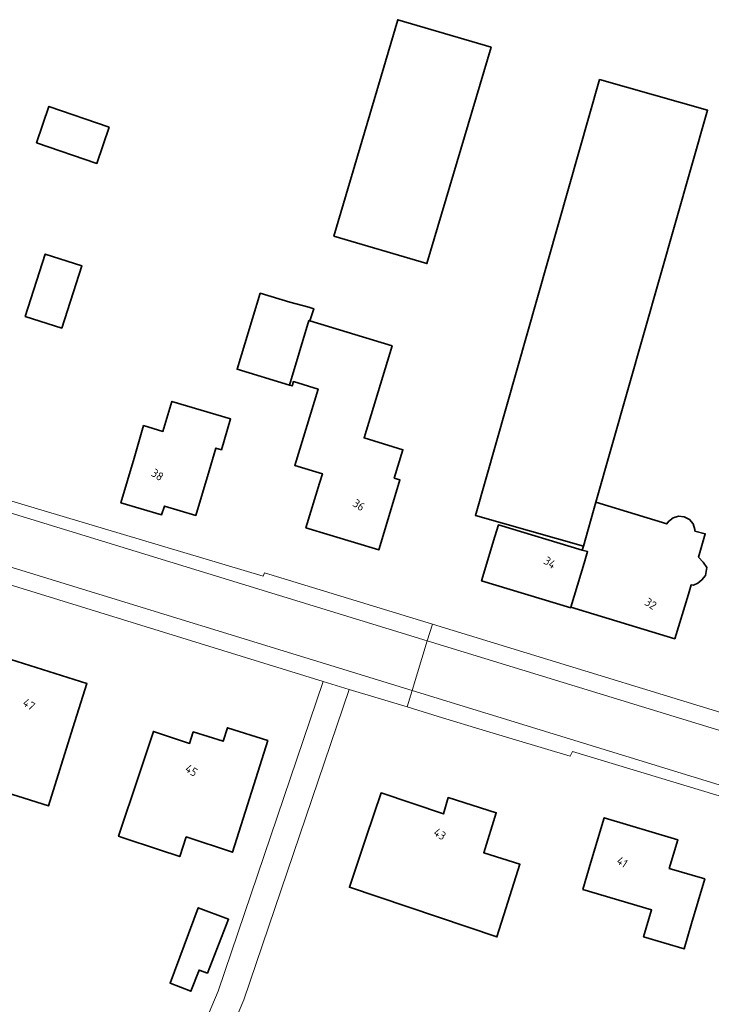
# Model space of a CAD drawing. Extents: x 184422 to 188298, y 343471 to 350189.
# Tile 402 of 513: x 187023 to 187097, y 348885 to 348990. Entities that reach past the tile are written whole.
import ezdxf
from ezdxf.enums import TextEntityAlignment as Align

# ---------------------------------------------------------------- set-up
doc = ezdxf.new("R2010")
doc.units = 0
for name, color, linetype, lineweight in [('B-WA-OG-TERREIN_ERF-GV', 252, 'Continuous', 18), ('B-WA-VH-VERHARDING_ASFALT-GV', 252, 'Continuous', 18), ('B-WA-VH-VERHARDING_TEGEL-GV', 252, 'Continuous', 18), ('B-WE-OG-BEBOUWING-GV', 250, 'Continuous', 35), ('B-WE-OG-BEBOUWING-T18', 10, 'Continuous', 18)]:
    doc.layers.add(name, color=color, linetype=linetype, lineweight=lineweight)
doc.styles.add('NLCS-ISO-M500-T18', font='NLCS-ISO.ttf', dxfattribs={"height": 0.9})

msp = doc.modelspace()

# ---------------------------------------------------------------- linework, layer by layer
at = {"layer": 'B-WA-OG-TERREIN_ERF-GV', "flags": 128}
for points in [[(187073.527, 348987.298), (187066.631, 348964.063), (187056.643, 348967.027), (187063.492, 348990.257)], [(187073.527, 348987.298), (187066.631, 348964.063), (187056.643, 348967.027), (187063.492, 348990.257)], [(187073.527, 348987.298), (187066.631, 348964.063), (187056.643, 348967.027), (187063.492, 348990.257)], [(187094.713, 348928.571), (187093.257, 348923.788), (187082.096, 348927.185), (187082.075, 348927.115), (187072.497, 348929.988), (187073.934, 348934.777), (187074.305, 348936.014), (187083.321, 348933.309), (187083.439, 348933.722), (187071.835, 348937.031), (187085.184, 348983.836), (187096.789, 348980.526), (187084.783, 348938.433), (187092.397, 348936.114), (187092.593, 348936.358), (187093.07, 348936.756), (187093.662, 348936.942), (187094.28, 348936.887), (187094.83, 348936.599), (187095.228, 348936.123), (187095.414, 348935.531), (187095.397, 348935.348), (187096.525, 348935.051), (187095.807, 348932.534), (187096.302, 348931.998), (187096.693, 348931.422), (187096.541, 348930.581), (187096.168, 348930.103), (187095.722, 348929.746), (187095.262, 348929.548), (187095.016, 348929.567)], [(187094.713, 348928.571), (187093.257, 348923.788), (187082.096, 348927.185), (187082.075, 348927.115), (187072.497, 348929.988), (187073.934, 348934.777), (187074.305, 348936.014), (187083.321, 348933.309), (187083.439, 348933.722), (187071.835, 348937.031), (187085.184, 348983.836), (187096.789, 348980.526), (187084.783, 348938.433), (187092.397, 348936.114), (187092.593, 348936.358), (187093.07, 348936.756), (187093.662, 348936.942), (187094.28, 348936.887), (187094.83, 348936.599), (187095.228, 348936.123), (187095.414, 348935.531), (187095.397, 348935.348), (187096.525, 348935.051), (187095.807, 348932.534), (187096.302, 348931.998), (187096.693, 348931.422), (187096.541, 348930.581), (187096.168, 348930.103), (187095.722, 348929.746), (187095.262, 348929.548), (187095.016, 348929.567)], [(187094.713, 348928.571), (187093.257, 348923.788), (187082.096, 348927.185), (187082.075, 348927.115), (187072.497, 348929.988), (187073.934, 348934.777), (187074.305, 348936.014), (187083.321, 348933.309), (187083.439, 348933.722), (187071.835, 348937.031), (187085.184, 348983.836), (187096.789, 348980.526), (187084.783, 348938.433), (187092.397, 348936.114), (187092.593, 348936.358), (187093.07, 348936.756), (187093.662, 348936.942), (187094.28, 348936.887), (187094.83, 348936.599), (187095.228, 348936.123), (187095.414, 348935.531), (187095.397, 348935.348), (187096.525, 348935.051), (187095.807, 348932.534), (187096.302, 348931.998), (187096.693, 348931.422), (187096.541, 348930.581), (187096.168, 348930.103), (187095.722, 348929.746), (187095.262, 348929.548), (187095.016, 348929.567)], [(187025.63, 348965.094), (187029.571, 348963.825), (187027.415, 348957.128), (187023.474, 348958.397)], [(187025.63, 348965.094), (187029.571, 348963.825), (187027.415, 348957.128), (187023.474, 348958.397)], [(187025.63, 348965.094), (187029.571, 348963.825), (187027.415, 348957.128), (187023.474, 348958.397)], [(187054.067, 348957.915), (187062.894, 348955.232), (187059.888, 348945.343), (187064.049, 348944.078), (187063.122, 348941.029), (187063.737, 348940.842), (187062.905, 348938.104), (187061.451, 348933.32), (187053.633, 348935.696), (187055.087, 348940.48), (187055.396, 348941.497), (187052.438, 348942.396), (187054.929, 348950.591), (187052.282, 348951.395), (187052.141, 348950.929), (187051.872, 348951.011), (187046.243, 348952.722), (187048.723, 348960.884), (187051.917, 348959.913), (187053.945, 348959.378), (187054.464, 348959.22)], [(187054.067, 348957.915), (187062.894, 348955.232), (187059.888, 348945.343), (187064.049, 348944.078), (187063.122, 348941.029), (187063.737, 348940.842), (187062.905, 348938.104), (187061.451, 348933.32), (187053.633, 348935.696), (187055.087, 348940.48), (187055.396, 348941.497), (187052.438, 348942.396), (187054.929, 348950.591), (187052.282, 348951.395), (187052.141, 348950.929), (187051.872, 348951.011), (187046.243, 348952.722), (187048.723, 348960.884), (187051.917, 348959.913), (187053.945, 348959.378), (187054.464, 348959.22)], [(187054.067, 348957.915), (187062.894, 348955.232), (187059.888, 348945.343), (187064.049, 348944.078), (187063.122, 348941.029), (187063.737, 348940.842), (187062.905, 348938.104), (187061.451, 348933.32), (187053.633, 348935.696), (187055.087, 348940.48), (187055.396, 348941.497), (187052.438, 348942.396), (187054.929, 348950.591), (187052.282, 348951.395), (187052.141, 348950.929), (187051.872, 348951.011), (187046.243, 348952.722), (187048.723, 348960.884), (187051.917, 348959.913), (187053.945, 348959.378), (187054.464, 348959.22)], [(187038.449, 348938.029), (187038.12, 348937.091), (187033.76, 348938.37), (187035.167, 348943.168), (187036.195, 348946.672), (187038.267, 348946.052), (187039.232, 348949.274), (187045.545, 348947.383), (187044.555, 348944.08), (187043.954, 348944.26), (187043.223, 348941.819), (187041.788, 348937.029)], [(187038.449, 348938.029), (187038.12, 348937.091), (187033.76, 348938.37), (187035.167, 348943.168), (187036.195, 348946.672), (187038.267, 348946.052), (187039.232, 348949.274), (187045.545, 348947.383), (187044.555, 348944.08), (187043.954, 348944.26), (187043.223, 348941.819), (187041.788, 348937.029)], [(187038.449, 348938.029), (187038.12, 348937.091), (187033.76, 348938.37), (187035.167, 348943.168), (187036.195, 348946.672), (187038.267, 348946.052), (187039.232, 348949.274), (187045.545, 348947.383), (187044.555, 348944.08), (187043.954, 348944.26), (187043.223, 348941.819), (187041.788, 348937.029)], [(187013.125, 348913.266), (187018.071, 348911.706), (187019.74, 348916.997), (187021.244, 348921.765), (187030.109, 348918.969), (187028.605, 348914.201), (187025.964, 348905.827), (187016.046, 348908.956), (187015.117, 348906.009), (187011.223, 348907.237)], [(187013.125, 348913.266), (187018.071, 348911.706), (187019.74, 348916.997), (187021.244, 348921.765), (187030.109, 348918.969), (187028.605, 348914.201), (187025.964, 348905.827), (187016.046, 348908.956), (187015.117, 348906.009), (187011.223, 348907.237)], [(187013.125, 348913.266), (187018.071, 348911.706), (187019.74, 348916.997), (187021.244, 348921.765), (187030.109, 348918.969), (187028.605, 348914.201), (187025.964, 348905.827), (187016.046, 348908.956), (187015.117, 348906.009), (187011.223, 348907.237)], [(187040.077, 348900.387), (187037.79, 348901.147), (187033.879, 348902.447), (187033.508, 348902.57), (187035.676, 348909.093), (187037.253, 348913.838), (187041.139, 348912.546), (187041.529, 348913.786), (187044.738, 348912.777), (187045.204, 348914.219), (187049.531, 348912.852), (187048.025, 348908.084), (187045.742, 348900.856), (187040.78, 348902.504)], [(187040.077, 348900.387), (187037.79, 348901.147), (187033.879, 348902.447), (187033.508, 348902.57), (187035.676, 348909.093), (187037.253, 348913.838), (187041.139, 348912.546), (187041.529, 348913.786), (187044.738, 348912.777), (187045.204, 348914.219), (187049.531, 348912.852), (187048.025, 348908.084), (187045.742, 348900.856), (187040.78, 348902.504)], [(187040.077, 348900.387), (187037.79, 348901.147), (187033.879, 348902.447), (187033.508, 348902.57), (187035.676, 348909.093), (187037.253, 348913.838), (187041.139, 348912.546), (187041.529, 348913.786), (187044.738, 348912.777), (187045.204, 348914.219), (187049.531, 348912.852), (187048.025, 348908.084), (187045.742, 348900.856), (187040.78, 348902.504)], [(187074.149, 348891.776), (187058.297, 348897.097), (187060.109, 348902.494), (187061.7, 348907.234), (187068.406, 348904.983), (187068.923, 348906.723), (187074.086, 348905.092), (187072.731, 348900.801), (187076.612, 348899.575), (187075.106, 348894.807)], [(187074.149, 348891.776), (187058.297, 348897.097), (187060.109, 348902.494), (187061.7, 348907.234), (187068.406, 348904.983), (187068.923, 348906.723), (187074.086, 348905.092), (187072.731, 348900.801), (187076.612, 348899.575), (187075.106, 348894.807)], [(187074.149, 348891.776), (187058.297, 348897.097), (187060.109, 348902.494), (187061.7, 348907.234), (187068.406, 348904.983), (187068.923, 348906.723), (187074.086, 348905.092), (187072.731, 348900.801), (187076.612, 348899.575), (187075.106, 348894.807)], [(187094.258, 348890.486), (187089.905, 348891.789), (187090.766, 348894.665), (187083.377, 348896.876), (187084.245, 348899.778), (187085.678, 348904.568), (187093.573, 348902.207), (187092.661, 348899.125), (187096.474, 348898.001), (187095.06, 348893.205)], [(187094.258, 348890.486), (187089.905, 348891.789), (187090.766, 348894.665), (187083.377, 348896.876), (187084.245, 348899.778), (187085.678, 348904.568), (187093.573, 348902.207), (187092.661, 348899.125), (187096.474, 348898.001), (187095.06, 348893.205)], [(187094.258, 348890.486), (187089.905, 348891.789), (187090.766, 348894.665), (187083.377, 348896.876), (187084.245, 348899.778), (187085.678, 348904.568), (187093.573, 348902.207), (187092.661, 348899.125), (187096.474, 348898.001), (187095.06, 348893.205)], [(187042.158, 348888.211), (187041.269, 348885.94), (187039.035, 348886.814), (187042.07, 348894.892), (187045.319, 348893.671), (187043.046, 348887.863)], [(187042.158, 348888.211), (187041.269, 348885.94), (187039.035, 348886.814), (187042.07, 348894.892), (187045.319, 348893.671), (187043.046, 348887.863)], [(187042.158, 348888.211), (187041.269, 348885.94), (187039.035, 348886.814), (187042.07, 348894.892), (187045.319, 348893.671), (187043.046, 348887.863)]]:
    msp.add_lwpolyline(points, close=True, dxfattribs=at)
for points in [[(187027.961, 348825.55), (187030.948, 348854.567), (187044.192, 348885.951), (187055.472, 348919.196), (187016.276, 348931.295), (187000, 348936.272), (186982.533, 348941.613), (186978.939, 348942.42), (186978.46, 348942.53), (186958.086, 348947.221), (186947.02, 348950.22), (186936.304, 348953.232)], [(187027.961, 348825.55), (187030.948, 348854.567), (187044.192, 348885.951), (187055.472, 348919.196), (187016.276, 348931.295), (187000, 348936.272), (186982.533, 348941.613), (186978.939, 348942.42), (186978.46, 348942.53), (186958.086, 348947.221), (186947.02, 348950.22), (186936.304, 348953.232)], [(187027.961, 348825.55), (187030.948, 348854.567), (187044.192, 348885.951), (187055.472, 348919.196), (187016.276, 348931.295), (187000, 348936.272), (186982.533, 348941.613), (186978.939, 348942.42), (186978.46, 348942.53), (186958.086, 348947.221), (186947.02, 348950.22), (186936.304, 348953.232)], [(186997.004, 348946.443), (187000, 348945.515), (187021.108, 348938.978), (187021.063, 348938.834), (187049.055, 348930.505), (187049.197, 348930.856), (187067.213, 348925.347), (187108.372, 348912.76), (187113.264, 348911.555), (187113.188, 348911.33)], [(186997.004, 348946.443), (187000, 348945.515), (187021.108, 348938.978), (187021.063, 348938.834), (187049.055, 348930.505), (187049.197, 348930.856), (187067.213, 348925.347), (187108.372, 348912.76), (187113.264, 348911.555), (187113.188, 348911.33)], [(186997.004, 348946.443), (187000, 348945.515), (187021.108, 348938.978), (187021.063, 348938.834), (187049.055, 348930.505), (187049.197, 348930.856), (187067.213, 348925.347), (187108.372, 348912.76), (187113.264, 348911.555), (187113.188, 348911.33)], [(187119.677, 348901.52), (187100.825, 348906.294), (187100.757, 348906.093), (187082.269, 348911.663), (187082.007, 348911.166), (187073.035, 348913.878), (187067.825, 348915.453), (187064.49, 348916.461), (187058.63, 348918.233), (187058.26, 348918.345), (187046.963, 348885.006), (187033.688, 348853.706), (187030.905, 348825.514)], [(187119.677, 348901.52), (187100.825, 348906.294), (187100.757, 348906.093), (187082.269, 348911.663), (187082.007, 348911.166), (187073.035, 348913.878), (187067.825, 348915.453), (187064.49, 348916.461), (187058.63, 348918.233), (187058.26, 348918.345), (187046.963, 348885.006), (187033.688, 348853.706), (187030.905, 348825.514)], [(187119.677, 348901.52), (187100.825, 348906.294), (187100.757, 348906.093), (187082.269, 348911.663), (187082.007, 348911.166), (187073.035, 348913.878), (187067.825, 348915.453), (187064.49, 348916.461), (187058.63, 348918.233), (187058.26, 348918.345), (187046.963, 348885.006), (187033.688, 348853.706), (187030.905, 348825.514)]]:
    msp.add_lwpolyline(points, dxfattribs=at)
at = {"layer": 'B-WA-VH-VERHARDING_ASFALT-GV', "flags": 128}
for points in [[(186937.916, 348954.755), (186950.108, 348951.285), (186953.87, 348950.182), (186957.685, 348949.275), (186978.82, 348944.411), (186981.275, 348943.8), (186983.737, 348943.219), (187000, 348938.211), (187019.335, 348932.256), (187065.032, 348918.227), (187066.668, 348923.563), (187000, 348944.001), (186994.736, 348945.608)], [(186937.916, 348954.755), (186950.108, 348951.285), (186953.87, 348950.182), (186957.685, 348949.275), (186978.82, 348944.411), (186981.275, 348943.8), (186983.737, 348943.219), (187000, 348938.211), (187019.335, 348932.256), (187065.032, 348918.227), (187066.668, 348923.563), (187000, 348944.001), (186994.736, 348945.608)], [(186937.916, 348954.755), (186950.108, 348951.285), (186953.87, 348950.182), (186957.685, 348949.275), (186978.82, 348944.411), (186981.275, 348943.8), (186983.737, 348943.219), (187000, 348938.211), (187019.335, 348932.256), (187065.032, 348918.227), (187066.668, 348923.563), (187000, 348944.001), (186994.736, 348945.608)], [(187115.359, 348909.194), (187110.691, 348910.26), (187106.062, 348911.486), (187066.668, 348923.563), (187065.032, 348918.227), (187103.134, 348906.53)], [(187115.359, 348909.194), (187110.691, 348910.26), (187106.062, 348911.486), (187066.668, 348923.563), (187065.032, 348918.227), (187103.134, 348906.53)], [(187115.359, 348909.194), (187110.691, 348910.26), (187106.062, 348911.486), (187066.668, 348923.563), (187065.032, 348918.227), (187103.134, 348906.53)]]:
    msp.add_lwpolyline(points, dxfattribs=at)
at = {"layer": 'B-WA-VH-VERHARDING_TEGEL-GV', "flags": 128}
for points in [[(186936.304, 348953.232), (186947.02, 348950.22), (186958.086, 348947.221), (186978.46, 348942.53), (186978.939, 348942.42), (186982.533, 348941.613), (187000, 348936.272), (187016.276, 348931.295), (187055.472, 348919.196), (187058.26, 348918.345), (187058.63, 348918.233), (187064.49, 348916.461), (187065.032, 348918.227), (187019.335, 348932.256), (187000, 348938.211), (186983.737, 348943.219), (186981.275, 348943.8), (186978.82, 348944.411), (186957.685, 348949.275), (186953.87, 348950.182), (186950.108, 348951.285), (186937.916, 348954.755)], [(186936.304, 348953.232), (186947.02, 348950.22), (186958.086, 348947.221), (186978.46, 348942.53), (186978.939, 348942.42), (186982.533, 348941.613), (187000, 348936.272), (187016.276, 348931.295), (187055.472, 348919.196), (187058.26, 348918.345), (187058.63, 348918.233), (187064.49, 348916.461), (187065.032, 348918.227), (187019.335, 348932.256), (187000, 348938.211), (186983.737, 348943.219), (186981.275, 348943.8), (186978.82, 348944.411), (186957.685, 348949.275), (186953.87, 348950.182), (186950.108, 348951.285), (186937.916, 348954.755)], [(186936.304, 348953.232), (186947.02, 348950.22), (186958.086, 348947.221), (186978.46, 348942.53), (186978.939, 348942.42), (186982.533, 348941.613), (187000, 348936.272), (187016.276, 348931.295), (187055.472, 348919.196), (187058.26, 348918.345), (187058.63, 348918.233), (187064.49, 348916.461), (187065.032, 348918.227), (187019.335, 348932.256), (187000, 348938.211), (186983.737, 348943.219), (186981.275, 348943.8), (186978.82, 348944.411), (186957.685, 348949.275), (186953.87, 348950.182), (186950.108, 348951.285), (186937.916, 348954.755)], [(186994.736, 348945.608), (187000, 348944.001), (187066.668, 348923.563), (187067.213, 348925.347), (187049.197, 348930.856), (187049.055, 348930.505), (187021.063, 348938.834), (187021.108, 348938.978), (187000, 348945.515), (186997.004, 348946.443)], [(186994.736, 348945.608), (187000, 348944.001), (187066.668, 348923.563), (187067.213, 348925.347), (187049.197, 348930.856), (187049.055, 348930.505), (187021.063, 348938.834), (187021.108, 348938.978), (187000, 348945.515), (186997.004, 348946.443)], [(186994.736, 348945.608), (187000, 348944.001), (187066.668, 348923.563), (187067.213, 348925.347), (187049.197, 348930.856), (187049.055, 348930.505), (187021.063, 348938.834), (187021.108, 348938.978), (187000, 348945.515), (186997.004, 348946.443)], [(187113.188, 348911.33), (187113.264, 348911.555), (187108.372, 348912.76), (187067.213, 348925.347), (187066.668, 348923.563), (187106.062, 348911.486), (187110.691, 348910.26), (187115.359, 348909.194)], [(187113.188, 348911.33), (187113.264, 348911.555), (187108.372, 348912.76), (187067.213, 348925.347), (187066.668, 348923.563), (187106.062, 348911.486), (187110.691, 348910.26), (187115.359, 348909.194)], [(187113.188, 348911.33), (187113.264, 348911.555), (187108.372, 348912.76), (187067.213, 348925.347), (187066.668, 348923.563), (187106.062, 348911.486), (187110.691, 348910.26), (187115.359, 348909.194)], [(187103.134, 348906.53), (187065.032, 348918.227), (187064.49, 348916.461), (187067.825, 348915.453), (187073.035, 348913.878), (187082.007, 348911.166), (187082.269, 348911.663), (187100.757, 348906.093), (187100.825, 348906.294), (187119.677, 348901.52)], [(187103.134, 348906.53), (187065.032, 348918.227), (187064.49, 348916.461), (187067.825, 348915.453), (187073.035, 348913.878), (187082.007, 348911.166), (187082.269, 348911.663), (187100.757, 348906.093), (187100.825, 348906.294), (187119.677, 348901.52)], [(187103.134, 348906.53), (187065.032, 348918.227), (187064.49, 348916.461), (187067.825, 348915.453), (187073.035, 348913.878), (187082.007, 348911.166), (187082.269, 348911.663), (187100.757, 348906.093), (187100.825, 348906.294), (187119.677, 348901.52)]]:
    msp.add_lwpolyline(points, dxfattribs=at)
msp.add_lwpolyline([(187027.961, 348825.55), (187030.905, 348825.514), (187033.688, 348853.706), (187046.963, 348885.006), (187058.26, 348918.345), (187055.472, 348919.196), (187044.192, 348885.951), (187030.948, 348854.567)], close=True, dxfattribs=at)
msp.add_lwpolyline([(187027.961, 348825.55), (187030.905, 348825.514), (187033.688, 348853.706), (187046.963, 348885.006), (187058.26, 348918.345), (187055.472, 348919.196), (187044.192, 348885.951), (187030.948, 348854.567)], close=True, dxfattribs=at)
msp.add_lwpolyline([(187027.961, 348825.55), (187030.905, 348825.514), (187033.688, 348853.706), (187046.963, 348885.006), (187058.26, 348918.345), (187055.472, 348919.196), (187044.192, 348885.951), (187030.948, 348854.567)], close=True, dxfattribs=at)
at = {"layer": 'B-WE-OG-BEBOUWING-GV', "flags": 128}
for points in [[(187056.643, 348967.027), (187066.631, 348964.063), (187073.527, 348987.298), (187063.492, 348990.257)], [(187056.643, 348967.027), (187066.631, 348964.063), (187073.527, 348987.298), (187063.492, 348990.257)], [(187056.643, 348967.027), (187066.631, 348964.063), (187073.527, 348987.298), (187063.492, 348990.257)], [(187085.184, 348983.836), (187071.835, 348937.031), (187083.439, 348933.722), (187084.783, 348938.433), (187096.789, 348980.526)], [(187085.184, 348983.836), (187071.835, 348937.031), (187083.439, 348933.722), (187084.783, 348938.433), (187096.789, 348980.526)], [(187085.184, 348983.836), (187071.835, 348937.031), (187083.439, 348933.722), (187084.783, 348938.433), (187096.789, 348980.526)], [(187032.512, 348978.717), (187026.027, 348980.937), (187024.695, 348977.048), (187031.181, 348974.828)], [(187032.512, 348978.717), (187026.027, 348980.937), (187024.695, 348977.048), (187031.181, 348974.828)], [(187032.512, 348978.717), (187026.027, 348980.937), (187024.695, 348977.048), (187031.181, 348974.828)], [(187027.415, 348957.128), (187029.571, 348963.825), (187025.63, 348965.094), (187023.474, 348958.397)], [(187027.415, 348957.128), (187029.571, 348963.825), (187025.63, 348965.094), (187023.474, 348958.397)], [(187027.415, 348957.128), (187029.571, 348963.825), (187025.63, 348965.094), (187023.474, 348958.397)], [(187051.872, 348951.011), (187053.946, 348957.952), (187054.067, 348957.915), (187054.464, 348959.22), (187053.945, 348959.378), (187051.917, 348959.913), (187048.723, 348960.884), (187046.243, 348952.722)], [(187051.872, 348951.011), (187053.946, 348957.952), (187054.067, 348957.915), (187054.464, 348959.22), (187053.945, 348959.378), (187051.917, 348959.913), (187048.723, 348960.884), (187046.243, 348952.722)], [(187051.872, 348951.011), (187053.946, 348957.952), (187054.067, 348957.915), (187054.464, 348959.22), (187053.945, 348959.378), (187051.917, 348959.913), (187048.723, 348960.884), (187046.243, 348952.722)], [(187063.122, 348941.029), (187064.049, 348944.078), (187059.888, 348945.343), (187062.894, 348955.232), (187054.067, 348957.915), (187053.946, 348957.952), (187051.872, 348951.011), (187052.141, 348950.929), (187052.282, 348951.395), (187054.929, 348950.591), (187052.438, 348942.396), (187055.396, 348941.497), (187055.087, 348940.48), (187053.633, 348935.696), (187061.451, 348933.32), (187062.905, 348938.104), (187063.737, 348940.842)], [(187063.122, 348941.029), (187064.049, 348944.078), (187059.888, 348945.343), (187062.894, 348955.232), (187054.067, 348957.915), (187053.946, 348957.952), (187051.872, 348951.011), (187052.141, 348950.929), (187052.282, 348951.395), (187054.929, 348950.591), (187052.438, 348942.396), (187055.396, 348941.497), (187055.087, 348940.48), (187053.633, 348935.696), (187061.451, 348933.32), (187062.905, 348938.104), (187063.737, 348940.842)], [(187063.122, 348941.029), (187064.049, 348944.078), (187059.888, 348945.343), (187062.894, 348955.232), (187054.067, 348957.915), (187053.946, 348957.952), (187051.872, 348951.011), (187052.141, 348950.929), (187052.282, 348951.395), (187054.929, 348950.591), (187052.438, 348942.396), (187055.396, 348941.497), (187055.087, 348940.48), (187053.633, 348935.696), (187061.451, 348933.32), (187062.905, 348938.104), (187063.737, 348940.842)], [(187033.76, 348938.37), (187038.12, 348937.091), (187038.449, 348938.029), (187041.788, 348937.029), (187043.223, 348941.819), (187043.954, 348944.26), (187044.555, 348944.08), (187045.545, 348947.383), (187039.232, 348949.274), (187038.267, 348946.052), (187036.195, 348946.672), (187035.167, 348943.168)], [(187033.76, 348938.37), (187038.12, 348937.091), (187038.449, 348938.029), (187041.788, 348937.029), (187043.223, 348941.819), (187043.954, 348944.26), (187044.555, 348944.08), (187045.545, 348947.383), (187039.232, 348949.274), (187038.267, 348946.052), (187036.195, 348946.672), (187035.167, 348943.168)], [(187033.76, 348938.37), (187038.12, 348937.091), (187038.449, 348938.029), (187041.788, 348937.029), (187043.223, 348941.819), (187043.954, 348944.26), (187044.555, 348944.08), (187045.545, 348947.383), (187039.232, 348949.274), (187038.267, 348946.052), (187036.195, 348946.672), (187035.167, 348943.168)], [(187095.397, 348935.348), (187095.414, 348935.531), (187095.228, 348936.123), (187094.83, 348936.599), (187094.28, 348936.887), (187093.662, 348936.942), (187093.07, 348936.756), (187092.593, 348936.358), (187092.397, 348936.114), (187084.783, 348938.433), (187083.439, 348933.722), (187083.321, 348933.309), (187083.883, 348933.14), (187083.512, 348931.904), (187082.096, 348927.185), (187093.257, 348923.788), (187094.713, 348928.571), (187095.016, 348929.567), (187095.262, 348929.548), (187095.722, 348929.746), (187096.168, 348930.103), (187096.541, 348930.581), (187096.693, 348931.422), (187096.302, 348931.998), (187095.807, 348932.534), (187096.525, 348935.051)], [(187095.397, 348935.348), (187095.414, 348935.531), (187095.228, 348936.123), (187094.83, 348936.599), (187094.28, 348936.887), (187093.662, 348936.942), (187093.07, 348936.756), (187092.593, 348936.358), (187092.397, 348936.114), (187084.783, 348938.433), (187083.439, 348933.722), (187083.321, 348933.309), (187083.883, 348933.14), (187083.512, 348931.904), (187082.096, 348927.185), (187093.257, 348923.788), (187094.713, 348928.571), (187095.016, 348929.567), (187095.262, 348929.548), (187095.722, 348929.746), (187096.168, 348930.103), (187096.541, 348930.581), (187096.693, 348931.422), (187096.302, 348931.998), (187095.807, 348932.534), (187096.525, 348935.051)], [(187095.397, 348935.348), (187095.414, 348935.531), (187095.228, 348936.123), (187094.83, 348936.599), (187094.28, 348936.887), (187093.662, 348936.942), (187093.07, 348936.756), (187092.593, 348936.358), (187092.397, 348936.114), (187084.783, 348938.433), (187083.439, 348933.722), (187083.321, 348933.309), (187083.883, 348933.14), (187083.512, 348931.904), (187082.096, 348927.185), (187093.257, 348923.788), (187094.713, 348928.571), (187095.016, 348929.567), (187095.262, 348929.548), (187095.722, 348929.746), (187096.168, 348930.103), (187096.541, 348930.581), (187096.693, 348931.422), (187096.302, 348931.998), (187095.807, 348932.534), (187096.525, 348935.051)], [(187083.883, 348933.14), (187083.321, 348933.309), (187074.305, 348936.014), (187073.934, 348934.777), (187072.497, 348929.988), (187082.075, 348927.115), (187082.096, 348927.185), (187083.512, 348931.904)], [(187083.883, 348933.14), (187083.321, 348933.309), (187074.305, 348936.014), (187073.934, 348934.777), (187072.497, 348929.988), (187082.075, 348927.115), (187082.096, 348927.185), (187083.512, 348931.904)], [(187083.883, 348933.14), (187083.321, 348933.309), (187074.305, 348936.014), (187073.934, 348934.777), (187072.497, 348929.988), (187082.075, 348927.115), (187082.096, 348927.185), (187083.512, 348931.904)], [(187019.74, 348916.997), (187018.071, 348911.706), (187013.125, 348913.266), (187011.223, 348907.237), (187015.117, 348906.009), (187016.046, 348908.956), (187025.964, 348905.827), (187028.605, 348914.201), (187030.109, 348918.969), (187021.244, 348921.765)], [(187019.74, 348916.997), (187018.071, 348911.706), (187013.125, 348913.266), (187011.223, 348907.237), (187015.117, 348906.009), (187016.046, 348908.956), (187025.964, 348905.827), (187028.605, 348914.201), (187030.109, 348918.969), (187021.244, 348921.765)], [(187019.74, 348916.997), (187018.071, 348911.706), (187013.125, 348913.266), (187011.223, 348907.237), (187015.117, 348906.009), (187016.046, 348908.956), (187025.964, 348905.827), (187028.605, 348914.201), (187030.109, 348918.969), (187021.244, 348921.765)], [(187037.79, 348901.147), (187040.077, 348900.387), (187040.78, 348902.504), (187045.742, 348900.856), (187048.025, 348908.084), (187049.531, 348912.852), (187045.204, 348914.219), (187044.738, 348912.777), (187041.529, 348913.786), (187041.139, 348912.546), (187037.253, 348913.838), (187035.676, 348909.093), (187033.508, 348902.57), (187033.879, 348902.447)], [(187037.79, 348901.147), (187040.077, 348900.387), (187040.78, 348902.504), (187045.742, 348900.856), (187048.025, 348908.084), (187049.531, 348912.852), (187045.204, 348914.219), (187044.738, 348912.777), (187041.529, 348913.786), (187041.139, 348912.546), (187037.253, 348913.838), (187035.676, 348909.093), (187033.508, 348902.57), (187033.879, 348902.447)], [(187037.79, 348901.147), (187040.077, 348900.387), (187040.78, 348902.504), (187045.742, 348900.856), (187048.025, 348908.084), (187049.531, 348912.852), (187045.204, 348914.219), (187044.738, 348912.777), (187041.529, 348913.786), (187041.139, 348912.546), (187037.253, 348913.838), (187035.676, 348909.093), (187033.508, 348902.57), (187033.879, 348902.447)], [(187060.109, 348902.494), (187058.297, 348897.097), (187074.149, 348891.776), (187075.106, 348894.807), (187076.612, 348899.575), (187072.731, 348900.801), (187074.086, 348905.092), (187068.923, 348906.723), (187068.406, 348904.983), (187061.7, 348907.234)], [(187060.109, 348902.494), (187058.297, 348897.097), (187074.149, 348891.776), (187075.106, 348894.807), (187076.612, 348899.575), (187072.731, 348900.801), (187074.086, 348905.092), (187068.923, 348906.723), (187068.406, 348904.983), (187061.7, 348907.234)], [(187060.109, 348902.494), (187058.297, 348897.097), (187074.149, 348891.776), (187075.106, 348894.807), (187076.612, 348899.575), (187072.731, 348900.801), (187074.086, 348905.092), (187068.923, 348906.723), (187068.406, 348904.983), (187061.7, 348907.234)], [(187083.377, 348896.876), (187090.766, 348894.665), (187089.905, 348891.789), (187094.258, 348890.486), (187095.06, 348893.205), (187096.474, 348898.001), (187092.661, 348899.125), (187093.573, 348902.207), (187085.678, 348904.568), (187084.245, 348899.778)], [(187083.377, 348896.876), (187090.766, 348894.665), (187089.905, 348891.789), (187094.258, 348890.486), (187095.06, 348893.205), (187096.474, 348898.001), (187092.661, 348899.125), (187093.573, 348902.207), (187085.678, 348904.568), (187084.245, 348899.778)], [(187083.377, 348896.876), (187090.766, 348894.665), (187089.905, 348891.789), (187094.258, 348890.486), (187095.06, 348893.205), (187096.474, 348898.001), (187092.661, 348899.125), (187093.573, 348902.207), (187085.678, 348904.568), (187084.245, 348899.778)], [(187043.046, 348887.863), (187045.319, 348893.671), (187042.07, 348894.892), (187039.035, 348886.814), (187041.269, 348885.94), (187042.158, 348888.211)], [(187043.046, 348887.863), (187045.319, 348893.671), (187042.07, 348894.892), (187039.035, 348886.814), (187041.269, 348885.94), (187042.158, 348888.211)], [(187043.046, 348887.863), (187045.319, 348893.671), (187042.07, 348894.892), (187039.035, 348886.814), (187041.269, 348885.94), (187042.158, 348888.211)]]:
    msp.add_lwpolyline(points, close=True, dxfattribs=at)

# ---------------------------------------------------------------- texts
at = {"layer": 'B-WE-OG-BEBOUWING-T18', "style": 'NLCS-ISO-M500-T18'}
for s, p in [('38', (187037.687, 348941.387)), ('38', (187037.687, 348941.387)), ('38', (187037.687, 348941.387)), ('36', (187059.319, 348938.148)), ('36', (187059.319, 348938.148)), ('36', (187059.319, 348938.148)), ('34', (187079.843, 348931.961)), ('34', (187079.843, 348931.961)), ('34', (187079.843, 348931.961)), ('32', (187090.675, 348927.543)), ('32', (187090.675, 348927.543)), ('32', (187090.675, 348927.543)), ('47', (187023.879, 348916.74)), ('47', (187023.879, 348916.74)), ('47', (187023.879, 348916.74)), ('45', (187041.34, 348909.652)), ('45', (187041.34, 348909.652)), ('45', (187041.34, 348909.652)), ('43', (187068.018, 348902.814)), ('43', (187068.018, 348902.814)), ('43', (187068.018, 348902.814)), ('41', (187087.614, 348899.814)), ('41', (187087.614, 348899.814)), ('41', (187087.614, 348899.814))]:
    msp.add_text(s, height=0.9, rotation=327.1, dxfattribs=at).set_placement(p, align=Align.MIDDLE)

doc.saveas('drawing.dxf')
